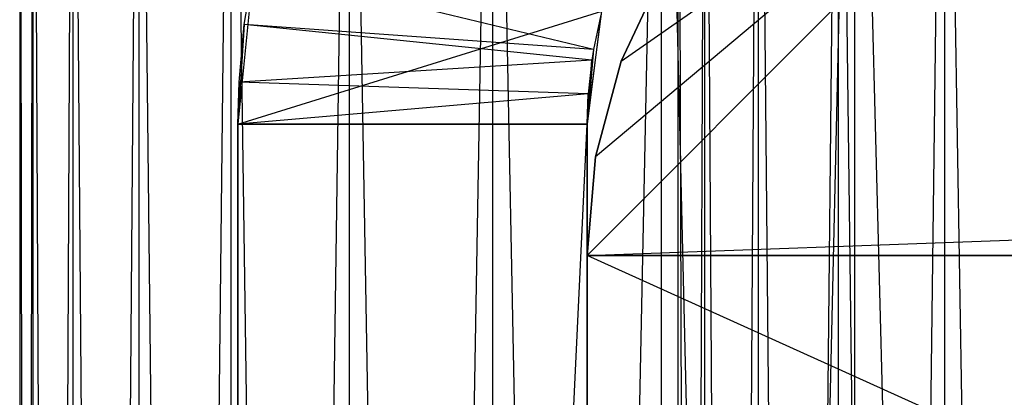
# Model space of a CAD drawing. Extents: x -125 to 125, y -143 to 0.
# Tile 287 of 406: x -20 to -17.744, y -2.425 to -1.56. Entities that reach past the tile are written whole.
import ezdxf

# ---------------------------------------------------------------- set-up
doc = ezdxf.new("R2010")
doc.units = 0
doc.header["$LTSCALE"] = 25.4
doc.layers.get('0').update_dxf_attribs({"linetype": 'CONTINUOUS'})

# ---------------------------------------------------------------- blocks, each defined once
blk = doc.blocks.new('NL2500027000_STL_3')
at = {"color": 0}
for p, q in [((-20, 0), (-19.9696, -19, 1.1018)), ((-20, 0), (-19.9696, -19, 1.1018)), ((-20, 0), (-20, -19)), ((-20, 0), (-20, -19)), ((-19.9696, 0, -1.1018), (-20, -19)), ((-19.9696, 0, -1.1018), (-20, -19)), ((-19.9696, 0, -1.1018), (-19.9696, -19, -1.1018)), ((-19.9696, 0, -1.1018), (-19.9696, -19, -1.1018)), ((-19.8786, 0, -2.2002), (-19.9696, -19, -1.1018)), ((-19.8786, 0, -2.2002), (-19.9696, -19, -1.1018)), ((-19.8786, 0, -2.2002), (-19.8786, -19, -2.2002)), ((-19.8786, 0, -2.2002), (-19.8786, -19, -2.2002)), ((-19.7272, 0, -3.2919), (-19.8786, -19, -2.2002)), ((-19.7272, 0, -3.2919), (-19.8786, -19, -2.2002)), ((-19.7272, 0, -3.2919), (-19.7272, -19, -3.2919)), ((-19.7272, 0, -3.2919), (-19.7272, -19, -3.2919)), ((-19.5159, 0, -4.3736), (-19.7272, -19, -3.2919)), ((-19.5159, 0, -4.3736), (-19.7272, -19, -3.2919)), ((-19.5159, 0, -4.3736), (-19.5159, -19, -4.3736)), ((-19.5159, 0, -4.3736), (-19.5159, -19, -4.3736)), ((-19.2454, 0, -5.4421), (-19.5159, -19, -4.3736)), ((-19.2454, 0, -5.4421), (-19.5159, -19, -4.3736)), ((-19.2454, 0, -5.4421), (-19.2454, -19, -5.4421)), ((-19.2454, 0, -5.4421), (-19.2454, -19, -5.4421)), ((-18.9163, 0, -6.494), (-19.2454, -19, -5.4421)), ((-18.9163, 0, -6.494), (-19.2454, -19, -5.4421)), ((-18.9163, 0, -6.494), (-18.9163, -19, -6.494)), ((-18.9163, 0, -6.494), (-18.9163, -19, -6.494)), ((-18.5299, 0, -7.5262), (-18.9163, -19, -6.494)), ((-18.5299, 0, -7.5262), (-18.9163, -19, -6.494)), ((-18.5299, 0, -7.5262), (-18.5299, -19, -7.5262)), ((-18.5299, 0, -7.5262), (-18.5299, -19, -7.5262)), ((-18.0871, 0, -8.5355), (-18.5299, -19, -7.5262)), ((-18.0871, 0, -8.5355), (-18.5299, -19, -7.5262)), ((-18.4309, 0, -1.5976), (-18.4923, -19, -0.5331)), ((-18.4309, 0, -1.5976), (-18.4923, -19, -0.5331)), ((-18.4923, 0, -0.5331), (-18.4923, -19, -0.5331)), ((-18.4923, 0, -0.5331), (-18.4923, -19, -0.5331)), ((-18.4923, 0, -0.5331), (-18.4923, -19, 0.5331)), ((-18.4923, 0, -0.5331), (-18.4923, -19, 0.5331)), ((-18.3082, 0, -2.6568), (-18.4309, -19, -1.5976)), ((-18.3082, 0, -2.6568), (-18.4309, -19, -1.5976)), ((-18.4309, 0, -1.5976), (-18.4309, -19, -1.5976)), ((-18.4309, 0, -1.5976), (-18.4309, -19, -1.5976)), ((-18.1248, 0, -3.7072), (-18.3082, -19, -2.6568)), ((-18.1248, 0, -3.7072), (-18.3082, -19, -2.6568)), ((-18.3082, 0, -2.6568), (-18.3082, -19, -2.6568)), ((-18.3082, 0, -2.6568), (-18.3082, -19, -2.6568)), ((-17.8811, 0, -4.7452), (-18.1248, -19, -3.7072)), ((-17.8811, 0, -4.7452), (-18.1248, -19, -3.7072)), ((-18.1248, 0, -3.7072), (-18.1248, -19, -3.7072)), ((-18.1248, 0, -3.7072), (-18.1248, -19, -3.7072)), ((-18.0871, 0, -8.5355), (-18.0871, -19, -8.5355)), ((-18.0871, 0, -8.5355), (-18.0871, -19, -8.5355)), ((-17.8811, 0, -4.7452), (-17.8811, -19, -4.7452)), ((-17.8811, 0, -4.7452), (-17.8811, -19, -4.7452)), ((-19.9696, 0, 1.1018), (-19.8786, -19, 2.2002)), ((-19.9696, 0, 1.1018), (-19.8786, -19, 2.2002)), ((-19.9696, 0, 1.1018), (-19.9696, -19, 1.1018)), ((-19.9696, 0, 1.1018), (-19.9696, -19, 1.1018)), ((-19.8786, 0, 2.2002), (-19.7272, -19, 3.2919)), ((-19.8786, 0, 2.2002), (-19.7272, -19, 3.2919)), ((-19.8786, 0, 2.2002), (-19.8786, -19, 2.2002)), ((-19.8786, 0, 2.2002), (-19.8786, -19, 2.2002)), ((-19.7272, 0, 3.2919), (-19.5159, -19, 4.3736)), ((-19.7272, 0, 3.2919), (-19.5159, -19, 4.3736)), ((-19.7272, 0, 3.2919), (-19.7272, -19, 3.2919)), ((-19.7272, 0, 3.2919), (-19.7272, -19, 3.2919)), ((-19.5159, 0, 4.3736), (-19.2454, -19, 5.4421)), ((-19.5159, 0, 4.3736), (-19.2454, -19, 5.4421)), ((-19.5159, 0, 4.3736), (-19.5159, -19, 4.3736)), ((-19.5159, 0, 4.3736), (-19.5159, -19, 4.3736)), ((-19.2454, 0, 5.4421), (-18.9163, -19, 6.494)), ((-19.2454, 0, 5.4421), (-18.9163, -19, 6.494)), ((-19.2454, 0, 5.4421), (-19.2454, -19, 5.4421)), ((-19.2454, 0, 5.4421), (-19.2454, -19, 5.4421)), ((-18.9163, 0, 6.494), (-18.5299, -19, 7.5262)), ((-18.9163, 0, 6.494), (-18.5299, -19, 7.5262)), ((-18.9163, 0, 6.494), (-18.9163, -19, 6.494)), ((-18.9163, 0, 6.494), (-18.9163, -19, 6.494)), ((-18.5299, 0, 7.5262), (-18.0871, -19, 8.5355)), ((-18.5299, 0, 7.5262), (-18.0871, -19, 8.5355)), ((-18.5299, 0, 7.5262), (-18.5299, -19, 7.5262)), ((-18.5299, 0, 7.5262), (-18.5299, -19, 7.5262)), ((-18.4923, 0, 0.5331), (-18.4923, -19, 0.5331)), ((-18.4923, 0, 0.5331), (-18.4923, -19, 0.5331)), ((-18.4923, 0, 0.5331), (-18.4309, -19, 1.5976)), ((-18.4923, 0, 0.5331), (-18.4309, -19, 1.5976)), ((-18.4309, 0, 1.5976), (-18.4309, -19, 1.5976)), ((-18.4309, 0, 1.5976), (-18.4309, -19, 1.5976)), ((-18.4309, 0, 1.5976), (-18.3082, -19, 2.6568)), ((-18.4309, 0, 1.5976), (-18.3082, -19, 2.6568)), ((-18.3082, 0, 2.6568), (-18.3082, -19, 2.6568)), ((-18.3082, 0, 2.6568), (-18.3082, -19, 2.6568)), ((-18.3082, 0, 2.6568), (-18.1248, -19, 3.7072)), ((-18.3082, 0, 2.6568), (-18.1248, -19, 3.7072)), ((-18.1248, 0, 3.7072), (-18.1248, -19, 3.7072)), ((-18.1248, 0, 3.7072), (-18.1248, -19, 3.7072)), ((-18.1248, 0, 3.7072), (-17.8811, -19, 4.7452)), ((-18.1248, 0, 3.7072), (-17.8811, -19, 4.7452)), ((-18.0871, 0, 8.5355), (-17.5895, -19, 9.5189)), ((-18.0871, 0, 8.5355), (-17.5895, -19, 9.5189)), ((-18.0871, 0, 8.5355), (-18.0871, -19, 8.5355)), ((-18.0871, 0, 8.5355), (-18.0871, -19, 8.5355)), ((-17.8811, 0, 4.7452), (-17.8811, -19, 4.7452)), ((-17.8811, 0, 4.7452), (-17.8811, -19, 4.7452)), ((-17.8811, 0, 4.7452), (-17.578, -19, 5.7675)), ((-17.8811, 0, 4.7452), (-17.578, -19, 5.7675)), ((-17.4, -0.8, -78.2), (-18.7, -2.1, -78.2)), ((-17.4, -0.8, -78.2), (-18.7, -2.1, -78.2)), ((-18.7, -2.1, -77.2), (-17.4, -0.8, -77.2)), ((-18.7, -2.1, -77.2), (-17.4, -0.8, -77.2)), ((-18.7, -2.1, -77.2), (17.4, -0.8, -77.2)), ((-18.7, -2.1, -77.2), (17.4, -0.8, -77.2)), ((-17.4, -0.8, -78.2), (-18.6803, -1.8743, -78.2)), ((-17.4, -0.8, -78.2), (-18.6803, -1.8743, -78.2)), ((-17.4, -0.8, -77.2), (-18.6803, -1.8743, -77.2)), ((-17.4, -0.8, -77.2), (-18.6803, -1.8743, -77.2)), ((-18.6216, -1.6554, -78.2), (-17.4, -0.8, -78.2)), ((-18.6216, -1.6554, -78.2), (-17.4, -0.8, -78.2)), ((-18.6216, -1.6554, -77.2), (-17.4, -0.8, -77.2)), ((-18.6216, -1.6554, -77.2), (-17.4, -0.8, -77.2)), ((-19.4854, -1.5715, -7.1143), (-19.4639, -1.4414, -7.1456)), ((-19.4854, -1.5715, -7.1143), (-19.4639, -1.4414, -7.1456)), ((-18.6852, -1.6284, -7.1319), (-19.4639, -1.4414, -7.1456)), ((-18.6852, -1.6284, -7.1319), (-19.4639, -1.4414, -7.1456)), ((-19.4654, -1.4488, -78.2), (-19.5, -1.8, -78.2)), ((-19.4654, -1.4488, -78.2), (-19.5, -1.8, -78.2)), ((-19.4854, -1.5715, -7.1143), (-19.4654, -1.4488, -78.2)), ((-19.4854, -1.5715, -7.1143), (-19.4654, -1.4488, -78.2)), ((-18.6216, -1.6554, -77.2), (-18.5258, -1.45, -77.2)), ((-18.5258, -1.45, -77.2), (-18.6216, -1.6554, -78.2)), ((-18.5258, -1.45, -77.2), (-18.6216, -1.6554, -78.2)), ((-18.5258, -1.45, -78.2), (-18.6216, -1.6554, -78.2)), ((-18.5258, -1.45, -78.2), (-18.6216, -1.6554, -78.2)), ((-18.6216, -1.6554, -77.2), (-18.5258, -1.45, -77.2)), ((-19.5, -1.8, -78.2), (-18.6659, -1.5412, -78.2)), ((-19.5, -1.8, -78.2), (-18.6659, -1.5412, -78.2)), ((-18.7, -1.8, -78.2), (-18.6659, -1.5412, -78.2)), ((-18.7, -1.8, -78.2), (-18.6659, -1.5412, -78.2)), ((-18.6681, -1.5495, -7.1765), (-18.7, -1.8, -78.2)), ((-18.6681, -1.5495, -7.1765), (-18.7, -1.8, -78.2)), ((-18.6681, -1.5495, -7.1765), (-18.6852, -1.6284, -7.1319)), ((-18.6681, -1.5495, -7.1765), (-18.6852, -1.6284, -7.1319)), ((-19.4854, -1.5715, -7.1143), (-19.5, -1.8, -78.2)), ((-19.4854, -1.5715, -7.1143), (-19.5, -1.8, -78.2)), ((-19.4974, -1.7033, -7.0968), (-19.4854, -1.5715, -7.1143)), ((-19.4974, -1.7033, -7.0968), (-19.4854, -1.5715, -7.1143)), ((-18.6891, -1.6528, -7.1216), (-19.4854, -1.5715, -7.1143)), ((-18.6891, -1.6528, -7.1216), (-19.4854, -1.5715, -7.1143)), ((-18.6852, -1.6284, -7.1319), (-19.4854, -1.5715, -7.1143)), ((-18.6852, -1.6284, -7.1319), (-19.4854, -1.5715, -7.1143)), ((-18.6852, -1.6284, -7.1319), (-18.7, -1.8, -78.2)), ((-18.6852, -1.6284, -7.1319), (-18.7, -1.8, -78.2)), ((-18.6852, -1.6284, -7.1319), (-18.6891, -1.6528, -7.1216)), ((-18.6852, -1.6284, -7.1319), (-18.6891, -1.6528, -7.1216)), ((-18.6891, -1.6528, -7.1216), (-19.4974, -1.7033, -7.0968)), ((-18.6891, -1.6528, -7.1216), (-19.4974, -1.7033, -7.0968)), ((-18.7, -1.8, -78.2), (-18.6891, -1.6528, -7.1216)), ((-18.7, -1.8, -78.2), (-18.6891, -1.6528, -7.1216)), ((-18.6891, -1.6528, -7.1216), (-18.6975, -1.7299, -7.0995)), ((-18.6891, -1.6528, -7.1216), (-18.6975, -1.7299, -7.0995)), ((-18.6803, -1.8743, -77.2), (-18.6216, -1.6554, -77.2)), ((-18.6216, -1.6554, -77.2), (-18.6803, -1.8743, -78.2)), ((-18.6216, -1.6554, -77.2), (-18.6803, -1.8743, -78.2)), ((-18.6216, -1.6554, -78.2), (-18.6803, -1.8743, -78.2)), ((-18.6216, -1.6554, -78.2), (-18.6803, -1.8743, -78.2)), ((-18.6803, -1.8743, -77.2), (-18.6216, -1.6554, -77.2)), ((-18.6216, -1.6554, -77.2), (-18.6216, -1.6554, -78.2)), ((-18.6216, -1.6554, -77.2), (-18.6216, -1.6554, -78.2)), ((-19.5, -1.8, -7.093), (-19.4974, -1.7033, -7.0968)), ((-19.4974, -1.7033, -7.0968), (-19.5, -1.8, -78.2)), ((-19.4974, -1.7033, -7.0968), (-19.5, -1.8, -78.2)), ((-19.5, -1.8, -7.093), (-19.4974, -1.7033, -7.0968)), ((-18.6975, -1.7299, -7.0995), (-19.4974, -1.7033, -7.0968)), ((-18.6975, -1.7299, -7.0995), (-19.4974, -1.7033, -7.0968)), ((-18.6975, -1.7299, -7.0995), (-19.5, -1.8, -7.093)), ((-18.6975, -1.7299, -7.0995), (-19.5, -1.8, -7.093)), ((-18.7, -1.8, -78.2), (-18.6975, -1.7299, -7.0995)), ((-18.6975, -1.7299, -7.0995), (-18.7, -1.8, -7.093)), ((-18.7, -1.8, -78.2), (-18.6975, -1.7299, -7.0995)), ((-18.6975, -1.7299, -7.0995), (-18.7, -1.8, -7.093)), ((-19.5, -1.8, -78.2), (-19.5, -1.8, -7.093)), ((-19.5, -1.8, -78.2), (-19.5, -19, -78.2)), ((-19.5, -19, -78.2), (-19.5, -1.8, -7.093)), ((-19.5, -1.8, -78.2), (-19.5, -1.8, -7.093)), ((-19.5, -19, -78.2), (-19.5, -1.8, -7.093)), ((-19.5, -19, -7.093), (-19.5, -1.8, -7.093)), ((-18.7, -1.8, -78.2), (-19.5, -1.8, -78.2)), ((-19.5, -19, -78.2), (-18.7, -1.8, -78.2)), ((-19.5, -19, -78.2), (-18.7, -1.8, -78.2)), ((-19.5, -1.8, -78.2), (-19.5, -19, -78.2)), ((-18.7, -1.8, -78.2), (-19.5, -1.8, -78.2)), ((-19.5, -1.8, -7.093), (-18.7, -1.8, -7.093)), ((-19.5, -19, -7.093), (-19.5, -1.8, -7.093)), ((-19.5, -19, -7.093), (-18.7, -1.8, -7.093)), ((-19.5, -1.8, -7.093), (-18.7, -1.8, -7.093)), ((-19.5, -19, -7.093), (-18.7, -1.8, -7.093)), ((-18.7, -1.8, -7.093), (-18.7, -1.8, -78.2)), ((-18.7, -19, -78.2), (-18.7, -1.8, -7.093)), ((-18.7, -1.8, -7.093), (-18.7, -19, -7.093)), ((-18.7, -19, -78.2), (-18.7, -1.8, -7.093)), ((-18.7, -19, -78.2), (-18.7, -1.8, -78.2)), ((-18.7, -1.8, -7.093), (-18.7, -1.8, -78.2)), ((-18.7, -19, -78.2), (-18.7, -1.8, -78.2)), ((-18.7, -1.8, -7.093), (-18.7, -19, -7.093)), ((-18.7, -2.1, -77.2), (-18.6803, -1.8743, -77.2)), ((-18.6803, -1.8743, -77.2), (-18.7, -2.1, -78.2)), ((-18.6803, -1.8743, -77.2), (-18.7, -2.1, -78.2)), ((-18.6803, -1.8743, -78.2), (-18.7, -2.1, -78.2)), ((-18.6803, -1.8743, -78.2), (-18.7, -2.1, -78.2)), ((-18.7, -2.1, -77.2), (-18.6803, -1.8743, -77.2)), ((-18.6803, -1.8743, -77.2), (-18.6803, -1.8743, -78.2)), ((-18.6803, -1.8743, -77.2), (-18.6803, -1.8743, -78.2)), ((-18.7, -2.1, -78.2), (-18.7, -19, -78.2)), ((-18.7, -19, -78.2), (-18.7, -2.1, -77.2)), ((-18.7, -2.1, -77.2), (-18.7, -2.1, -78.2)), ((-18.7, -19, -78.2), (-18.7, -2.1, -77.2)), ((-18.7, -19, -77.2), (-18.7, -2.1, -77.2)), ((-18.7, -2.1, -77.2), (-18.7, -2.1, -78.2)), ((-18.7, -2.1, -78.2), (-18.7, -19, -78.2)), ((-18.7, -2.1, -78.2), (18.7, -2.1, -78.2)), ((-18.7, -2.1, -78.2), (18.7, -2.1, -78.2)), ((18.7, -19, -77.2), (-18.7, -2.1, -77.2)), ((-18.7, -19, -77.2), (-18.7, -2.1, -77.2)), ((18.7, -19, -77.2), (-18.7, -2.1, -77.2)), ((18.7, -2.1, -77.2), (-18.7, -2.1, -77.2)), ((18.7, -2.1, -77.2), (-18.7, -2.1, -77.2))]:
    blk.add_line(p, q, dxfattribs=at)

msp = doc.modelspace()

# ---------------------------------------------------------------- block references
at = {"color": 253}
msp.add_blockref('NL2500027000_STL_3', (0, 0), dxfattribs=at)

doc.saveas('drawing.dxf')
